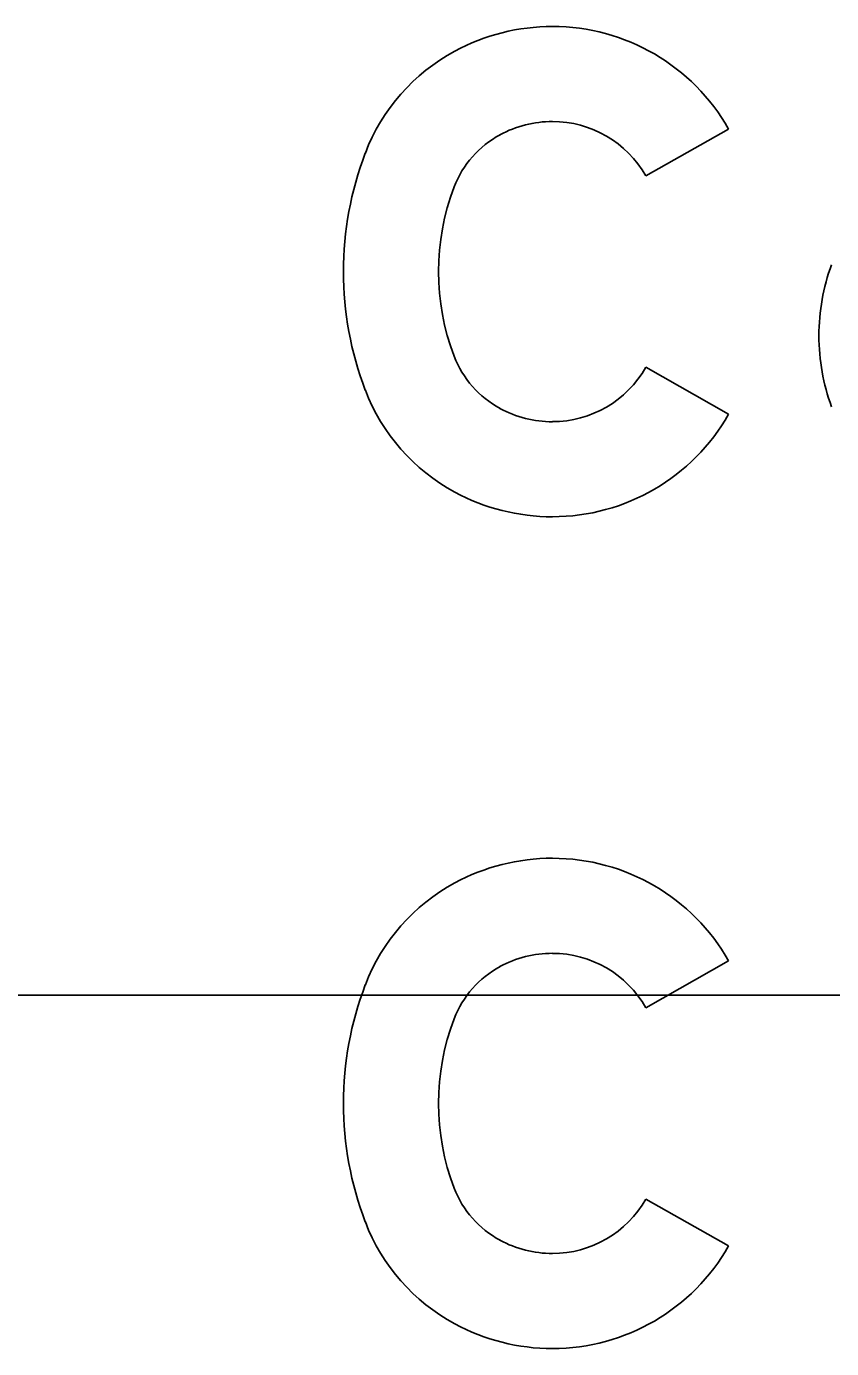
# Model space of a CAD drawing. Extents: x 2193008 to 2198143, y 1236112 to 1237864.
# Drawn here: x 2196618.837 to 2196620.247, y 1237301.488 to 1237303.803 of the extents above; entities that cross this region are included whole.
import ezdxf

# ---------------------------------------------------------------- set-up
doc = ezdxf.new("R2010")
doc.units = 0
for name, color, linetype in [('GSBWFILL', 7, 'Continuous'), ('GSCOLORFILL', 7, 'Continuous'), ('GSOUTLINE', 7, 'Continuous'), ('M-ROADS', 7, 'Continuous')]:
    doc.layers.add(name, color=color, linetype=linetype)

msp = doc.modelspace()

# ---------------------------------------------------------------- linework, layer by layer
at = {"layer": 'GSBWFILL'}
for points in [[(2196620.0663, 1237303.6234), (2196619.9215, 1237303.5413)], [(2196619.9215, 1237303.2062), (2196620.0663, 1237303.1241)], [(2196620.0663, 1237302.1665), (2196619.9215, 1237302.0844)], [(2196619.9215, 1237301.7493), (2196620.0663, 1237301.6672)]]:
    msp.add_lwpolyline(points, dxfattribs=at)
for centre, major_axis, ratio, start_param, end_param in [((2196619.7579, 1237303.4433), (0, 0.3598), 0.999998, 0, 0.495249), ((2196619.7579, 1237303.4486), (0, 0.3545), 0.999998, 5.228016, 6.283185), ((2196619.7492, 1237303.4596), (0, 0.3413), 0.999998, 0.495249, 1.205818), ((2196619.7579, 1237303.4433), (0, 0.1933), 0.999998, 0, 0.495249), ((2196619.7579, 1237303.4486), (0, 0.188), 0.999998, 5.228016, 6.283185), ((2196619.7492, 1237303.4596), (0, 0.1748), 0.999998, 0.495249, 1.205818), ((2196619.9738, 1237303.3737), (0, 0.5818), 0.999998, 1.205818, 1.935775), ((2196619.9738, 1237303.3737), (0, 0.4153), 0.999998, 1.205818, 1.935775), ((2196620.5867, 1237303.2614), (0, 0.3622), 0.999998, 1.220117, 1.570796), ((2196620.5867, 1237303.2614), (0, 0.3622), 0.999998, 1.570796, 1.921476), ((2196619.7492, 1237303.2879), (0, 0.1748), 0.999998, 1.935775, 2.646344), ((2196619.7579, 1237303.2989), (0, 0.188), 0.999998, 3.141593, 4.196762), ((2196619.7492, 1237303.2879), (0, 0.3413), 0.999998, 1.935775, 2.646344), ((2196619.7579, 1237303.3041), (0, 0.1933), 0.999998, 2.646344, 3.141593), ((2196619.7579, 1237303.2989), (0, 0.3545), 0.999998, 3.141593, 4.196762), ((2196619.7579, 1237303.3041), (0, 0.3598), 0.999998, 2.646344, 3.141593), ((2196619.7579, 1237301.9865), (0, 0.3598), 0.999994, 0, 0.495249), ((2196619.7579, 1237301.9917), (0, 0.3545), 0.999994, 5.228016, 6.283185), ((2196619.7492, 1237302.0027), (0, 0.3413), 0.999994, 0.495249, 1.205818), ((2196619.7579, 1237301.9865), (0, 0.1933), 0.999994, 0, 0.495249), ((2196619.7579, 1237301.9917), (0, 0.188), 0.999994, 5.228016, 6.283185), ((2196619.7492, 1237302.0027), (0, 0.1748), 0.999994, 0.495249, 1.205818), ((2196619.9738, 1237301.9169), (0, 0.5818), 0.999994, 1.205818, 1.935775), ((2196619.9738, 1237301.9169), (0, 0.4153), 0.999994, 1.205818, 1.935775), ((2196619.7492, 1237301.831), (0, 0.1748), 0.999994, 1.935775, 2.646344), ((2196619.7579, 1237301.842), (0, 0.188), 0.999994, 3.141593, 4.196762), ((2196619.7492, 1237301.831), (0, 0.3413), 0.999994, 1.935775, 2.646344), ((2196619.7579, 1237301.8473), (0, 0.1933), 0.999994, 2.646344, 3.141593), ((2196619.7579, 1237301.842), (0, 0.3545), 0.999994, 3.141593, 4.196762), ((2196619.7579, 1237301.8473), (0, 0.3598), 0.999994, 2.646344, 3.141593)]:
    msp.add_ellipse(centre, major_axis=major_axis, ratio=ratio, start_param=start_param, end_param=end_param, dxfattribs=at)
at = {"layer": 'GSCOLORFILL'}
for points in [[(2196620.0663, 1237303.6234), (2196619.9215, 1237303.5413)], [(2196619.9215, 1237303.2062), (2196620.0663, 1237303.1241)], [(2196620.0663, 1237302.1665), (2196619.9215, 1237302.0844)], [(2196619.9215, 1237301.7493), (2196620.0663, 1237301.6672)]]:
    msp.add_lwpolyline(points, dxfattribs=at)
for centre, major_axis, ratio, start_param, end_param in [((2196619.7579, 1237303.4433), (0, 0.3598), 0.999998, 0, 0.495249), ((2196619.7579, 1237303.4486), (0, 0.3545), 0.999998, 5.228016, 6.283185), ((2196619.7492, 1237303.4596), (0, 0.3413), 0.999998, 0.495249, 1.205818), ((2196619.7579, 1237303.4433), (0, 0.1933), 0.999998, 0, 0.495249), ((2196619.7579, 1237303.4486), (0, 0.188), 0.999998, 5.228016, 6.283185), ((2196619.7492, 1237303.4596), (0, 0.1748), 0.999998, 0.495249, 1.205818), ((2196619.9738, 1237303.3737), (0, 0.5818), 0.999998, 1.205818, 1.935775), ((2196619.9738, 1237303.3737), (0, 0.4153), 0.999998, 1.205818, 1.935775), ((2196620.5867, 1237303.2614), (0, 0.3622), 0.999998, 1.220117, 1.570796), ((2196620.5867, 1237303.2614), (0, 0.3622), 0.999998, 1.570796, 1.921476), ((2196619.7492, 1237303.2879), (0, 0.1748), 0.999998, 1.935775, 2.646344), ((2196619.7579, 1237303.2989), (0, 0.188), 0.999998, 3.141593, 4.196762), ((2196619.7492, 1237303.2879), (0, 0.3413), 0.999998, 1.935775, 2.646344), ((2196619.7579, 1237303.3041), (0, 0.1933), 0.999998, 2.646344, 3.141593), ((2196619.7579, 1237303.2989), (0, 0.3545), 0.999998, 3.141593, 4.196762), ((2196619.7579, 1237303.3041), (0, 0.3598), 0.999998, 2.646344, 3.141593), ((2196619.7579, 1237301.9865), (0, 0.3598), 0.999994, 0, 0.495249), ((2196619.7579, 1237301.9917), (0, 0.3545), 0.999994, 5.228016, 6.283185), ((2196619.7492, 1237302.0027), (0, 0.3413), 0.999994, 0.495249, 1.205818), ((2196619.7579, 1237301.9865), (0, 0.1933), 0.999994, 0, 0.495249), ((2196619.7579, 1237301.9917), (0, 0.188), 0.999994, 5.228016, 6.283185), ((2196619.7492, 1237302.0027), (0, 0.1748), 0.999994, 0.495249, 1.205818), ((2196619.9738, 1237301.9169), (0, 0.5818), 0.999994, 1.205818, 1.935775), ((2196619.9738, 1237301.9169), (0, 0.4153), 0.999994, 1.205818, 1.935775), ((2196619.7492, 1237301.831), (0, 0.1748), 0.999994, 1.935775, 2.646344), ((2196619.7579, 1237301.842), (0, 0.188), 0.999994, 3.141593, 4.196762), ((2196619.7492, 1237301.831), (0, 0.3413), 0.999994, 1.935775, 2.646344), ((2196619.7579, 1237301.8473), (0, 0.1933), 0.999994, 2.646344, 3.141593), ((2196619.7579, 1237301.842), (0, 0.3545), 0.999994, 3.141593, 4.196762), ((2196619.7579, 1237301.8473), (0, 0.3598), 0.999994, 2.646344, 3.141593)]:
    msp.add_ellipse(centre, major_axis=major_axis, ratio=ratio, start_param=start_param, end_param=end_param, dxfattribs=at)
at = {"layer": 'GSOUTLINE'}
for points in [[(2196620.0663, 1237303.6234), (2196619.9215, 1237303.5413)], [(2196619.9215, 1237303.2062), (2196620.0663, 1237303.1241)], [(2196620.0663, 1237302.1665), (2196619.9215, 1237302.0844)], [(2196619.9215, 1237301.7493), (2196620.0663, 1237301.6672)]]:
    msp.add_lwpolyline(points, dxfattribs=at)
for centre, major_axis, ratio, start_param, end_param in [((2196619.7579, 1237303.4433), (0, 0.3598), 0.999998, 0, 0.495249), ((2196619.7579, 1237303.4486), (0, 0.3545), 0.999998, 5.228016, 6.283185), ((2196619.7492, 1237303.4596), (0, 0.3413), 0.999998, 0.495249, 1.205818), ((2196619.7579, 1237303.4433), (0, 0.1933), 0.999998, 0, 0.495249), ((2196619.7579, 1237303.4486), (0, 0.188), 0.999998, 5.228016, 6.283185), ((2196619.7492, 1237303.4596), (0, 0.1748), 0.999998, 0.495249, 1.205818), ((2196619.9738, 1237303.3737), (0, 0.5818), 0.999998, 1.205818, 1.935775), ((2196619.9738, 1237303.3737), (0, 0.4153), 0.999998, 1.205818, 1.935775), ((2196620.5867, 1237303.2614), (0, 0.3622), 0.999998, 1.220117, 1.570796), ((2196620.5867, 1237303.2614), (0, 0.3622), 0.999998, 1.570796, 1.921476), ((2196619.7492, 1237303.2879), (0, 0.1748), 0.999998, 1.935775, 2.646344), ((2196619.7579, 1237303.2989), (0, 0.188), 0.999998, 3.141593, 4.196762), ((2196619.7492, 1237303.2879), (0, 0.3413), 0.999998, 1.935775, 2.646344), ((2196619.7579, 1237303.3041), (0, 0.1933), 0.999998, 2.646344, 3.141593), ((2196619.7579, 1237303.2989), (0, 0.3545), 0.999998, 3.141593, 4.196762), ((2196619.7579, 1237303.3041), (0, 0.3598), 0.999998, 2.646344, 3.141593), ((2196619.7579, 1237301.9865), (0, 0.3598), 0.999994, 0, 0.495249), ((2196619.7579, 1237301.9917), (0, 0.3545), 0.999994, 5.228016, 6.283185), ((2196619.7492, 1237302.0027), (0, 0.3413), 0.999994, 0.495249, 1.205818), ((2196619.7579, 1237301.9865), (0, 0.1933), 0.999994, 0, 0.495249), ((2196619.7579, 1237301.9917), (0, 0.188), 0.999994, 5.228016, 6.283185), ((2196619.7492, 1237302.0027), (0, 0.1748), 0.999994, 0.495249, 1.205818), ((2196619.9738, 1237301.9169), (0, 0.5818), 0.999994, 1.205818, 1.935775), ((2196619.9738, 1237301.9169), (0, 0.4153), 0.999994, 1.205818, 1.935775), ((2196619.7492, 1237301.831), (0, 0.1748), 0.999994, 1.935775, 2.646344), ((2196619.7579, 1237301.842), (0, 0.188), 0.999994, 3.141593, 4.196762), ((2196619.7492, 1237301.831), (0, 0.3413), 0.999994, 1.935775, 2.646344), ((2196619.7579, 1237301.8473), (0, 0.1933), 0.999994, 2.646344, 3.141593), ((2196619.7579, 1237301.842), (0, 0.3545), 0.999994, 3.141593, 4.196762), ((2196619.7579, 1237301.8473), (0, 0.3598), 0.999994, 2.646344, 3.141593)]:
    msp.add_ellipse(centre, major_axis=major_axis, ratio=ratio, start_param=start_param, end_param=end_param, dxfattribs=at)
at = {"layer": 'M-ROADS'}
msp.add_line((2196734.7065, 1237302.1062), (2196604.7065, 1237302.1062), dxfattribs=at)

doc.saveas('drawing.dxf')
